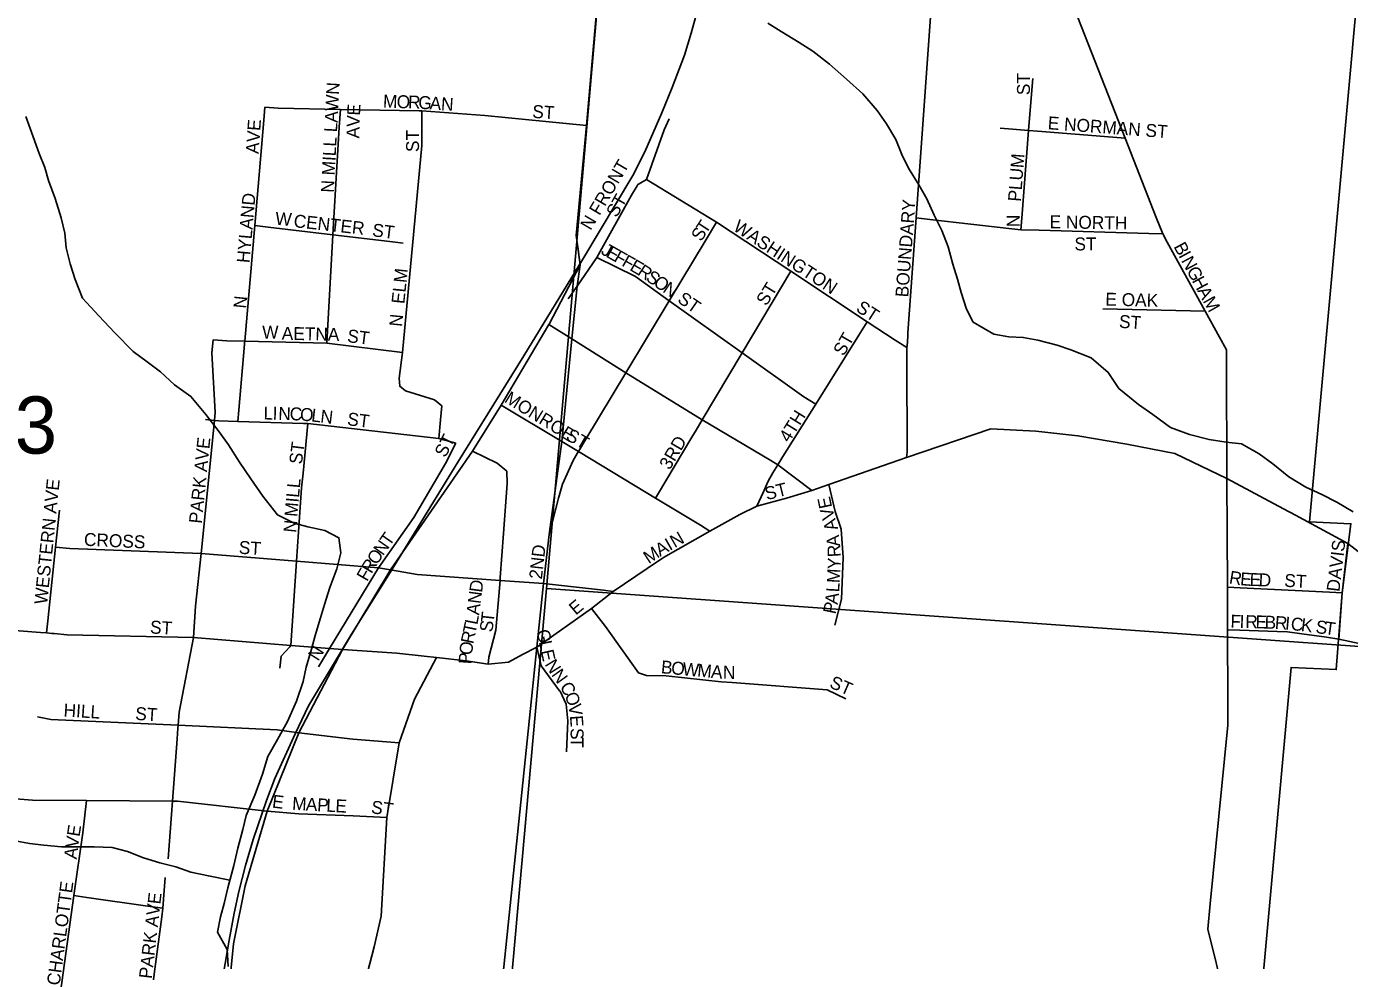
# Model space of a CAD drawing. Extents: x 1715311 to 2083412, y 146837 to 553079.
# Drawn here: x 1946662 to 1951779, y 325005 to 328616 of the extents above; entities that cross this region are included whole.
import ezdxf

# ---------------------------------------------------------------- set-up
doc = ezdxf.new("R2010")
doc.units = 0
for name, color, linetype in [('GM_X_City_Street', 7, 'Continuous'), ('GM_X_City_Street_Text', 7, 'Continuous'), ('GM_X_Corporation', 7, 'Continuous'), ('GM_X_Minor_River', 7, 'Continuous'), ('GM_X_Rail_Line', 7, 'Continuous'), ('GM_X_Section', 7, 'Continuous'), ('GM_X_Section_Text', 7, 'Continuous'), ('GM_X_State_Route', 7, 'Continuous'), ('GM_X_Township', 7, 'Continuous'), ('GM_X_Township_Road', 7, 'Continuous')]:
    doc.layers.add(name, color=color, linetype=linetype)

msp = doc.modelspace()

# ---------------------------------------------------------------- linework, layer by layer
at = {"layer": 'GM_X_City_Street'}
for points in [[(1950070.6, 327418.7), (1950071.5, 327431.7), (1950103.2, 327876.4), (1950181.9, 328978.7), (1950185.6, 329032.1)], [(1951245.1, 325069.4), (1951232.3, 325120.1), (1951230.9, 325125.9), (1951240.7, 325224.2), (1951308, 325902.1), (1951309, 325913.2), (1951308.6, 326006.8), (1951307.5, 326283.8), (1951306.8, 326447.9), (1951305.1, 326868.9), (1951303.3, 327316.6), (1951303, 327365.6), (1951276.1, 327414.5), (1951220.5, 327515.8), (1951074.5, 327781.9), (1951056.7, 327814.3), (1951031.9, 327877.4), (1950911.8, 328184.1), (1950611.6, 328950.6), (1950592.1, 329000.1)], [(1950508, 327830.2), (1950511.6, 327875.2), (1950538.3, 328214), (1950550.6, 328370.2), (1950554.1, 328415.2)], [(1947505.5, 327392.6), (1947506, 327398.8), (1947544.7, 327845.9), (1947580, 328253.4), (1947584.4, 328304.6)], [(1947584.4, 328304.6), (1947636.1, 328299.9), (1947877.1, 328295.2), (1948180.5, 328289.4)], [(1947823.4, 327391.8), (1947847.3, 327810), (1947871.1, 328226.3), (1947877.1, 328295.2)], [(1948257.1, 327023.4), (1948263.7, 327095.3), (1948268, 327148.8), (1948240.8, 327172.7), (1948128.5, 327207.6), (1948105.6, 327225.1), (1948103.5, 327256.7), (1948116.5, 327355.9), (1948191.3, 328156.1), (1948191.3, 328289.2)], [(1948180.5, 328289.4), (1948191.3, 328289.2), (1948434.6, 328272), (1948828.6, 328232.6)], [(1949032.3, 328008.1), (1949060, 328024.5), (1949128, 328216.3), (1949148.3, 328258.7)], [(1950427.9, 328222.8), (1950476.3, 328218.9), (1950538.3, 328214), (1950573.1, 328211.2), (1950573.1, 328211.2)], [(1950573.1, 328211.2), (1950863.5, 328188), (1950911.8, 328184.1)], [(1948757.7, 327562.8), (1948791.4, 327612.1), (1948867.5, 327723.4), (1949002.2, 327964.1), (1949024.2, 328000.2), (1949026.2, 328004.5), (1949032.3, 328008.1)], [(1949060, 328024.5), (1949331.3, 327859.3), (1949618.4, 327669.7), (1949914, 327474.3), (1950022.2, 327402.9), (1950067.5, 327375.4)], [(1950103.2, 327876.4), (1950156, 327870.3), (1950472.7, 327834.2), (1950508, 327830.2), (1950578.6, 327828.1), (1951003.5, 327815.9), (1951056.7, 327814.3)], [(1947544.7, 327845.9), (1947596.9, 327839.7), (1947847.3, 327810), (1948066.9, 327784), (1948119.1, 327777.8)], [(1948791.6, 326964.5), (1948796.8, 326973.1), (1948825.6, 327020.8), (1948980.4, 327277.2), (1949148.3, 327555.2), (1949287.3, 327785.4), (1949331.3, 327859.3)], [(1948867.5, 327723.4), (1949017, 327648.7), (1949148.3, 327555.2), (1949430.5, 327354.4), (1949669.1, 327184.6), (1949714.9, 327155.9)], [(1949252.4, 327055.7), (1949276, 327095.1), (1949430.5, 327354.4), (1949582.3, 327609.1), (1949618.4, 327669.7)], [(1950825, 327523.7), (1951220.5, 327515.8)], [(1949487, 326761.2), (1949512.6, 326816.3), (1949530.7, 326858.1), (1949548.9, 326890.5), (1949568.1, 326921.3), (1949587.9, 326953), (1949714.9, 327155.9), (1949881.9, 327423), (1949914, 327474.3)], [(1950065.6, 326949.4), (1950068.3, 326970.7), (1950067.5, 327324.9), (1950067.5, 327375.4), (1950067.8, 327380.5), (1950070.6, 327418.7)], [(1947230.6, 325672.1), (1947244.9, 325861.4), (1947248, 325902.6), (1947249, 325914.1), (1947253.2, 325964.4), (1947307.9, 326253.3), (1947316.1, 326375.3), (1947337.9, 326578.1), (1947389.1, 327092.6), (1947392.3, 327125.3), (1947379.4, 327353.6), (1947384.1, 327405.1)], [(1947384.1, 327405.1), (1947437.6, 327400.3), (1947506, 327398.8), (1947823.4, 327391.8), (1948116.5, 327355.9)], [(1947479.2, 327088.6), (1947483, 327132.6), (1947505.1, 327387.4), (1947505.5, 327392.6)], [(1948497.9, 327151.7), (1948732.6, 327011.5), (1948796.8, 326973.1), (1948804.2, 326968.7), (1949095.3, 326792.8), (1949268.6, 326688.1), (1949305.6, 326664.7)], [(1947355, 327096.4), (1947389.1, 327092.6), (1947406.2, 327090.7), (1947479.2, 327088.6), (1947733.3, 327081.6)], [(1947731.9, 326889.4), (1947750.4, 327081.2)], [(1947733.3, 327081.6), (1947750.4, 327081.2), (1948257.1, 327023.4), (1948322.5, 327004.9)], [(1949095.3, 326792.8), (1949102.9, 326804.9), (1949236.1, 327028.3), (1949252.4, 327055.7)], [(1947791, 326140.6), (1947833.6, 326210.7), (1948023.4, 326522.9), (1948160.1, 326718.1), (1948283.3, 326926.3), (1948322.5, 327004.9)], [(1948507.2, 326655.4), (1948521.5, 326849.4), (1948520.1, 326896.6), (1948482.7, 326927.1), (1948387, 326974.2)], [(1948662, 326462.8), (1948684.1, 326651.9), (1948720.2, 326791.8), (1948735.2, 326846.4), (1948775.9, 326938.4), (1948791.6, 326964.5)], [(1947680.4, 326218.1), (1947684.2, 326222.3), (1947706.7, 326548.4), (1947726.4, 326832.6), (1947731.9, 326889.4)], [(1948640.1, 326219), (1948847.6, 326366.4), (1948930.6, 326430.9), (1949062.7, 326520), (1949126.2, 326563.1), (1949305.6, 326664.7), (1949420.6, 326728.8), (1949487, 326761.2), (1949602, 326792.7), (1949699.1, 326821.8)], [(1949789.1, 326301.5), (1949814.1, 326402.1), (1949821.1, 326562.7), (1949813.5, 326672), (1949789.8, 326740.3), (1949765.9, 326845)], [(1946739.3, 326271.1), (1946744.3, 326318.6), (1946774.4, 326603.4), (1946784.4, 326698.4), (1946789.4, 326745.9)], [(1948494.6, 326485.9), (1948507.2, 326655.4)], [(1946774.4, 326603.4), (1946829.3, 326598.3), (1947337.9, 326578.1), (1947706.7, 326548.4), (1948023.4, 326522.9), (1948070.3, 326514.9), (1948173.5, 326497.2), (1948493.7, 326473.7), (1948662, 326462.8), (1948894.4, 326436.2), (1948930.6, 326430.9)], [(1951737.5, 326247.8), (1951751.5, 326426.1), (1951773.2, 326616.9)], [(1948447.3, 326150.4), (1948449.7, 326177.9), (1948477.1, 326282.3), (1948493.7, 326473.7), (1948494.6, 326485.9)], [(1951306.8, 326447.9), (1951356.2, 326445.5), (1951702.1, 326428.6), (1951751.5, 326426.1)], [(1948847.6, 326366.4), (1948901.9, 326295.7), (1949028.9, 326117.5), (1949059.7, 326107.2), (1949136.5, 326105.2), (1949349.5, 326082.6), (1949391.2, 326079.5)], [(1945994.3, 326331.2), (1946045.9, 326326.7), (1946149, 326317.9), (1946156.6, 326317.2), (1946252.1, 326309.6), (1946716.4, 326273), (1946739.3, 326271.1), (1946759.8, 326269.4)], [(1946759.8, 326269.4), (1946769.4, 326268.5), (1946819.5, 326264.1), (1947307.9, 326253.3), (1947684.2, 326222.3), (1947833.6, 326210.7), (1947884, 326206.8)], [(1951307.5, 326283.8), (1951355, 326282.1), (1951499.1, 326277.2), (1951539.3, 326275.8), (1951594.7, 326268), (1951689.8, 326254.5), (1951737.5, 326247.8)], [(1947642.5, 326135), (1947646.8, 326180.9), (1947680.4, 326218.1)], [(1948248, 326175.9), (1948362.6, 326163.5), (1948447.3, 326150.4), (1948525.9, 326158.4), (1948581.2, 326188.1), (1948636.3, 326216.3), (1948640.1, 326219)], [(1948724, 326048.1), (1948653, 326144.1), (1948636.3, 326216.3)], [(1948751.3, 325812.2), (1948755.4, 325932.1), (1948748.9, 325995.7), (1948725.7, 326045.7), (1948724, 326048.1)], [(1949391.2, 326079.5), (1949759.3, 326051.9), (1949831, 326017.1)], [(1946705.3, 325946.6), (1946756.3, 325937.1), (1947249, 325914.1), (1947631.9, 325896.3), (1947715.4, 325885), (1947924.2, 325860), (1948103.6, 325845.9)], [(1947210, 325397.7), (1947213.8, 325449.2), (1947226.8, 325621), (1947229.4, 325655.3), (1947230.6, 325672.1)], [(1946771.3, 324722.5), (1946774.9, 324748.4), (1946778.1, 324770.9), (1946845.8, 325255.6), (1946879.7, 325497.9), (1946894.4, 325623.4)], [(1947592.4, 325582.8), (1947715.8, 325572.3), (1947926.2, 325564.7), (1948055.7, 325557.2)], [(1947151.9, 324920.9), (1947158.6, 324971.5), (1947185.4, 325173.7), (1947189.9, 325207.4), (1947194.6, 325275.2), (1947198.1, 325326.2)], [(1946845.8, 325255.6), (1946895, 325248.7), (1947140.7, 325214.3), (1947189.9, 325207.4)], [(1951423.1, 324707.2), (1951385.1, 324743.2), (1951309.1, 324815.3), (1951309, 324815.4), (1951283.4, 324916.9), (1951245.1, 325069.3), (1951245.1, 325069.4)]]:
    msp.add_lwpolyline(points, dxfattribs=at)
at = {"layer": 'GM_X_Corporation'}
msp.add_lwpolyline([(1951825, 328903.6), (1951624.9, 326700.7), (1951785, 326693.3), (1951751.5, 326426.1), (1951728.2, 326129.5), (1951553, 326137.7), (1951320.1, 323573.7)], dxfattribs=at)
at = {"layer": 'GM_X_Minor_River'}
for points in [[(1949529, 328629.2), (1949580.7, 328597), (1949650.4, 328554.6), (1949704.1, 328520.4), (1949767.8, 328470.1), (1949833.3, 328411.7), (1949896.9, 328355.4), (1949952.5, 328291.1), (1949988.2, 328238.9), (1950023.9, 328178.7), (1950047.6, 328120.6), (1950073.3, 328068.4), (1950112.9, 328004.2), (1950144.6, 327950), (1950172.3, 327885.9), (1950201.9, 327827.7), (1950227.6, 327763.5), (1950245.3, 327697.4), (1950263, 327639.3), (1950276.7, 327587.2), (1950298.4, 327523.1), (1950324.1, 327472.9), (1950403.7, 327426.5), (1950461.5, 327416.3), (1950517.4, 327414), (1950573.2, 327403.8), (1950649, 327383.5), (1950700.8, 327365.2), (1950780.4, 327334.8), (1950846, 327278.5), (1950887.7, 327216.3), (1950963.2, 327153.9), (1951018.9, 327115.6), (1951086.6, 327065.3), (1951160.3, 327039), (1951236, 327018.6), (1951301.8, 327008.3), (1951361.6, 327002.1), (1951429.3, 326963.8), (1951483, 326925.5), (1951544.6, 326875.2), (1951610.3, 326834.9), (1951672.1, 326806.6), (1951729.8, 326776.3), (1951793.5, 326740)], [(1947463.7, 325371.8), (1947480, 325439.8), (1947498.3, 325511.8), (1947512.4, 325565.8), (1947544.7, 325643.7), (1947575, 325725.6), (1947595.2, 325793.6), (1947633.4, 325859.5), (1947671.6, 325929.3), (1947705.9, 326007.2), (1947732.2, 326083.2), (1947744.4, 326139.2), (1947764.6, 326209.1), (1947778.8, 326261.1), (1947799.1, 326329.1), (1947815.3, 326381), (1947835.5, 326447), (1947861.8, 326518.9), (1947878, 326580.9), (1947870.3, 326639), (1947816.5, 326667.2), (1947750.7, 326681.6), (1947696.9, 326695.8), (1947633.2, 326728.1), (1947575.6, 326800.4), (1947530, 326866.7), (1947486.4, 326930.9), (1947442.8, 326999.1), (1947407.1, 327049.4), (1947355.5, 327115.6), (1947297.9, 327185.9), (1947234.3, 327230.2), (1947180.6, 327280.5), (1947128.9, 327318.8), (1947075.2, 327359), (1947003.7, 327431.4), (1946942.1, 327497.8), (1946878.6, 327566.1), (1946850.9, 327638.3), (1946831.2, 327698.4), (1946815.5, 327760.5), (1946809.8, 327816.6), (1946796.1, 327876.7), (1946772.5, 327950.8), (1946746.8, 328021), (1946733.1, 328071.1), (1946711.3, 328125.3), (1946687.7, 328189.4), (1946660.1, 328267.6)], [(1947449.1, 325315.4), (1947365.8, 325332.2), (1947298, 325346.5), (1947240.2, 325366.8), (1947178.4, 325383.1), (1947114.6, 325401.4), (1947052.9, 325425.7), (1946993.1, 325442), (1946923.3, 325444.3), (1946797.6, 325444.8), (1946729.8, 325451.1), (1946673.9, 325457.4), (1946618.1, 325467.7)], [(1947442.1, 324981.6), (1947438.4, 325047.7), (1947400.7, 325113.9), (1947413, 325173.9), (1947427.2, 325225.9), (1947441.4, 325285.9), (1947463.7, 325371.8)]]:
    msp.add_lwpolyline(points, dxfattribs=at)
at = {"layer": 'GM_X_Rail_Line'}
msp.add_lwpolyline([(1947382.5, 324715.2), (1947446.3, 325083.7), (1947465.9, 325187.7), (1947484, 325272), (1947509.3, 325372.6), (1947538.4, 325473.2), (1947589.9, 325623.4), (1947622.8, 325708.3), (1947700.9, 325881.8), (1947753.4, 325989.6), (1947919.3, 326266.1), (1948068.5, 326504.5), (1948330.3, 326931.7), (1948585.9, 327343), (1948814.2, 327716), (1949007, 328040.4), (1949053.3, 328131.6), (1949119.8, 328282.6), (1949159.3, 328380.6), (1949207.4, 328505.5), (1949232.6, 328589.5), (1949269.4, 328721.2)], dxfattribs=at)
at = {"layer": 'GM_X_Section'}
for points in [[(1949146.7, 331860), (1954897.2, 331252.1), (1954563.6, 326023.5), (1948672.9, 326443.5), (1948878.6, 328789.8)], [(1943636.2, 329367.4), (1948878.6, 328789.8), (1948672.9, 326443.5), (1948406.9, 323469.3), (1943174.4, 323900.9)], [(1948672.9, 326443.5), (1954563.6, 326023.5), (1954105.8, 320629), (1948197.3, 321127.1), (1948406.9, 323469.3)]]:
    msp.add_lwpolyline(points, close=True, dxfattribs=at)
at = {"layer": 'GM_X_State_Route'}
for points in [[(1948795.5, 327754.3), (1948788.5, 327807.6), (1948828.6, 328232.6), (1948872.7, 328746.9), (1948873.8, 328761.9)], [(1948683.2, 327464.9), (1948803.5, 327694.2), (1948795.5, 327754.3)], [(1947884, 326206.8), (1948070.3, 326514.9), (1948387, 326974.2), (1948497.9, 327151.7), (1948682.6, 327463.8), (1948683.2, 327464.9)], [(1948682.6, 327463.8), (1948771.5, 327408.1), (1948980.4, 327277.2), (1949276, 327095.1), (1949540.8, 326937.5)], [(1949540.8, 326937.5), (1949568.1, 326921.3), (1949699.1, 326821.8), (1949765.9, 326845), (1950065.6, 326949.4), (1950391.5, 327060.3), (1950566.6, 327051.9), (1950728.5, 327033.9), (1950918, 327001.6), (1951103.4, 326965.3), (1951305.1, 326868.9), (1951523.5, 326751.4)], [(1951523.5, 326751.4), (1951570.1, 326726.3)], [(1951570.1, 326726.3), (1951663.4, 326676)], [(1951663.4, 326676), (1951773.2, 326616.9), (1952350.8, 326170.9), (1952758, 326079.9)], [(1947592.4, 325582.8), (1947715.4, 325885), (1947884, 326206.8)], [(1947884, 326206.8), (1948094.6, 326192.9), (1948199.9, 326181.2)], [(1948199.9, 326181.2), (1948248, 326175.9), (1948162.8, 326014.7), (1948103.6, 325845.9), (1948055.7, 325557.2), (1948034.4, 325176.6), (1948006.6, 325057.4), (1947938, 324794.3), (1947885.8, 324523.1), (1947860.2, 324275.4), (1947802.3, 323798.6)], [(1945917.2, 325685.6), (1945931.1, 325684.1), (1946685.8, 325624.9), (1946894.4, 325623.4), (1947226.8, 325621), (1947246.3, 325620.9), (1947592.4, 325582.8)], [(1947324.6, 324138.6), (1947426.8, 324706.1), (1947463.3, 325069.1), (1947507.7, 325293), (1947592.4, 325582.8)]]:
    msp.add_lwpolyline(points, dxfattribs=at)
at = {"layer": 'GM_X_Township'}
for points in [[(1949822.6, 339497.5), (1949762.5, 338856.4), (1949604.2, 337168), (1949357.5, 334202.1), (1949225.1, 332794), (1949122.3, 331708.5), (1948898.9, 329109.9), (1948872.7, 328747), (1948828.6, 328232.6), (1948788.5, 327807.6), (1948803.4, 327694.2), (1948791.4, 327612.1), (1948771.5, 327408.1), (1948732.6, 327011.5), (1948684.1, 326651.9), (1948662, 326462.8), (1948636.3, 326216.3), (1948351.3, 323456.9), (1948297.9, 322811.6), (1948156.8, 321106.8), (1947308.2, 311382.6)], [(1947308.2, 311382.6), (1948156.8, 321106.8), (1948297.9, 322811.6), (1948351.3, 323456.9), (1948636.3, 326216.3), (1948662, 326462.8), (1948684.1, 326651.9), (1948732.6, 327011.5), (1948771.5, 327408.1), (1948791.4, 327612.1), (1948803.4, 327694.2), (1948788.5, 327807.6), (1948828.6, 328232.6), (1948872.7, 328747), (1948898.9, 329109.9), (1949122.3, 331708.5), (1949225.1, 332794), (1949357.5, 334202.1), (1949604.2, 337168), (1949762.5, 338856.4), (1949822.6, 339497.5)]]:
    msp.add_lwpolyline(points, dxfattribs=at)
at = {"layer": 'GM_X_Township_Road'}
msp.add_lwpolyline([(1951737.5, 326247.8), (1952357.4, 326115.4)], dxfattribs=at)

# ---------------------------------------------------------------- texts
at = {"layer": 'GM_X_City_Street_Text'}
for s, rotation, p in [('N MILL LAWN', 86.9251, (1947850.4, 327972.4)), ('ST', 90, (1950543.2, 328350.3)), ('M', 358.1782, (1948040.5, 328302.5)), ('O', 358.1801, (1948093.3, 328300.8)), ('R', 357.9598, (1948137.2, 328299.4)), ('G', 356.6759, (1948176.5, 328298.1)), ('A', 356.1946, (1948220.3, 328295.5)), ('N', 356.1946, (1948264.2, 328292.6)), ('E', 87.0202, (1947952, 328270.4)), ('ST', 356.4262, (1948617.2, 328262.9)), ('AVE', 86.0569, (1947560, 328122.2)), ('V', 87.6168, (1947950.2, 328226.6)), ('E NORMAN ST', 355.6956, (1950610.8, 328218.9)), ('A', 89.2568, (1947949.6, 328182.9)), ('ST', 90, (1948180.4, 328130.3)), ('N FRONT', 59.5367, (1948844.3, 327824.8)), ('PLUM', 85.6039, (1950508, 327937.4)), ('HYLAND', 85.0298, (1947524.8, 327699.9)), ('ST', 60.245, (1948944.4, 327874.4)), ('BOUNDARY', 85.71, (1950072.4, 327567.7)), ('W', 355.6039, (1947622.9, 327849.3)), ('CENTER', 353.6634, (1947693.6, 327840.5)), ('N', 90, (1950503.6, 327839.9)), ('E NORTH', 359.0457, (1950618.7, 327836.1)), ('ST', 352.8783, (1947997.4, 327805.2)), ('S', 58.3943, (1949272, 327781.5)), ('T', 56.5145, (1949290.2, 327811.1)), ('WASHINGTON', 326.8219, (1949391.8, 327830.2)), ('J', 330.6184, (1948880.8, 327738.1)), ('ST', 0, (1950715.4, 327750.1)), ('B', 298.2268, (1951097.7, 327765.2)), ('E', 330.611, (1948900, 327727.3)), ('F', 330.5872, (1948930.6, 327710.1)), ('F', 330.6061, (1948961.3, 327692.8)), ('I', 298.2268, (1951116.4, 327730.3)), ('N', 298.2268, (1951126.8, 327710.9)), ('ELM', 84.0969, (1948123.3, 327541.7)), ('E', 329.6924, (1948991.8, 327675.6)), ('R', 326.411, (1949021.5, 327658.2)), ('S', 325.5295, (1949054.4, 327636.4)), ('G', 298.2382, (1951147.7, 327672.1)), ('O', 325.4735, (1949083.4, 327616.5)), ('N', 325.5036, (1949119.6, 327591.6)), ('ST', 58.3756, (1949523.8, 327532.5)), ('H', 298.2268, (1951168.5, 327633.3)), ('N', 84.2937, (1947511.7, 327524)), ('ST', 325.3014, (1949176.4, 327552.8)), ('E OAK', 358.6316, (1950834.4, 327536.9)), ('A', 298.2268, (1951189.3, 327594.6)), ('M', 299.3713, (1951210.6, 327554.8)), ('ST', 327.2679, (1949866.9, 327517.8)), ('N', 84.2916, (1948114.4, 327453.6)), ('ST', 356.4118, (1950886.6, 327451.1)), ('W', 0, (1947573.8, 327409.3)), ('AETNA', 358.7784, (1947648.9, 327404.9)), ('ST', 352.8783, (1947900.6, 327396.1)), ('ST', 60.2568, (1949822.8, 327338.6)), ('MONROE', 328.3934, (1948507.1, 327165.9)), ('L', 358.333, (1947578.4, 327096.9)), ('I', 358.2948, (1947613.6, 327095.9)), ('N', 358.3151, (1947635.6, 327095.2)), ('C', 358.1782, (1947679.6, 327093.9)), ('O', 355.2291, (1947718.5, 327092.7)), ('L', 353.512, (1947761.9, 327089.1)), ('N', 353.4281, (1947796.9, 327085.1)), ('ST', 352.8783, (1947900.6, 327074.8)), ('4TH', 58.2394, (1949611.8, 327004.5)), ('ST', 330.2635, (1948744.5, 327020.9)), ('PARK AVE', 84.2072, (1947340, 326692.5)), ('ST', 82.8783, (1947727.3, 326921.5)), ('ST', 63.4349, (1948282.6, 326946.5)), ('3RD', 59.4191, (1949149.7, 326898.7)), ('WESTERN AVE', 84.1722, (1946741.7, 326380.2)), ('MILL', 84.954, (1947709.6, 326718.7)), ('ST', 14.0266, (1949525.1, 326784.2)), ('E', 101.9689, (1949778.6, 326757.9)), ('N', 84.2916, (1947705.2, 326657.2)), ('V', 104.8526, (1949789.7, 326716)), ('A', 105.7997, (1949801.7, 326673.9)), ('CROSS', 357.3988, (1946883.4, 326608.5)), ('T', 55.1199, (1948066.3, 326603.4)), ('N', 29.734, (1949169.1, 326598.8)), ('A', 95.7887, (1949809.2, 326607.7)), ('ST', 356.4262, (1947482, 326577.7)), ('N', 55.1279, (1948041.1, 326567.3)), ('2ND', 83.6634, (1948655.6, 326477)), ('M', 33.4324, (1949068.9, 326536.5)), ('A', 31.0162, (1949112.5, 326565.3)), ('I', 29.8316, (1949150, 326587.8)), ('R', 93.2353, (1949811.7, 326565.7)), ('DAVIS', 83.2095, (1951740, 326428.6)), ('R', 59.1404, (1947996.6, 326497.7)), ('O', 55.8855, (1948016.5, 326531.1)), ('Y', 87.9211, (1949810.1, 326516.7)), ('F', 60.1467, (1947979.2, 326467.4)), ('M', 87.0173, (1949807.3, 326463.1)), ('R', 350.6814, (1951311.3, 326463.1)), ('E', 355.6442, (1951355, 326456.1)), ('E', 357.8429, (1951392.1, 326453.4)), ('D', 357.9544, (1951427.4, 326452)), ('ST', 356.4254, (1951525.6, 326450.1)), ('D', 82.5469, (1948424, 326425.7)), ('L', 86.8994, (1949805.4, 326427.8)), ('N', 82.5469, (1948418.3, 326382.1)), ('E', 39.8092, (1948786.6, 326337.9)), ('P', 78.1704, (1949791, 326341.6)), ('A', 82.0441, (1949798.9, 326379.7)), ('A', 82.6434, (1948412.7, 326338.4)), ('T', 83.9324, (1948468.9, 326309.1)), ('F', 358.5795, (1951318.4, 326291.7)), ('I', 358.557, (1951353.6, 326290.9)), ('R', 358.5923, (1951375.6, 326290.3)), ('E', 358.5515, (1951415.2, 326289.3)), ('B', 358.2996, (1951450.3, 326288.4)), ('ST', 356.4254, (1947138.8, 326269.7)), ('T', 78.1113, (1948398.1, 326265.2)), ('L', 79.2255, (1948405.6, 326300.6)), ('S', 81.6921, (1948463.6, 326272.1)), ('R', 356.0389, (1951489.4, 326287.3)), ('I', 354.8768, (1951528.6, 326284.6)), ('C', 354.4779, (1951550.5, 326282.6)), ('K', 352.8777, (1951589.5, 326278.9)), ('S', 352.1327, (1951646.1, 326271.6)), ('T', 352.1327, (1951680.9, 326266.8)), ('O', 83.2978, (1948385.1, 326183.9)), ('R', 78.1376, (1948390, 326226.4)), ('G', 281.5757, (1948634.6, 326279.7)), ('L', 281.5701, (1948643.5, 326236.6)), ('N', 58.0069, (1947790.2, 326159.7)), ('P', 86.1714, (1948382.8, 326149.4)), ('E', 282.3278, (1948650.7, 326201.4)), ('N', 301.691, (1948665.1, 326150)), ('N', 305.8402, (1948690.4, 326109.3)), ('B', 354.7462, (1949114.7, 326115.7)), ('O', 354.7244, (1949154.1, 326112.1)), ('W', 354.7533, (1949197.9, 326108)), ('M', 354.754, (1949254.9, 326102.8)), ('A', 355.5448, (1949308.2, 326097.9)), ('N', 359.272, (1949355.6, 326094.3)), ('ST', 336.3692, (1949764.4, 326062.1)), ('C', 300.5973, (1948723.2, 326063.9)), ('O', 290.799, (1948742.4, 326031.8)), ('HILL', 356.419, (1946804.4, 325948.5)), ('ST', 356.4262, (1947081.6, 325935.3)), ('V', 278.5783, (1948757.3, 325993.4)), ('E', 274.1284, (1948763.8, 325950.9)), ('S', 270.4918, (1948766.5, 325903.5)), ('T', 270, (1948766.8, 325868.4)), ('E', 352.8817, (1947610.2, 325596.4)), ('M', 356.8656, (1947688.7, 325587.7)), ('A', 356.874, (1947741.5, 325584.8)), ('P', 356.8565, (1947785.4, 325582.4)), ('L', 356.8746, (1947820.6, 325580.5)), ('E', 356.8854, (1947855.7, 325578.6)), ('ST', 352.4092, (1947993, 325574.4)), ('E', 81.1126, (1946867.2, 325481.6)), ('V', 82.7015, (1946861.6, 325438.3)), ('A', 82.7231, (1946856.1, 325394.7)), ('CHARLOTTE', 82.3582, (1946790.1, 324906.4)), ('PARK AVE', 83.3867, (1947146.5, 324932.6))]:
    msp.add_text(s, height=50, rotation=rotation, dxfattribs=at).set_placement(p)
at = {"layer": 'GM_X_Section_Text'}
msp.add_text('13', height=221, rotation=0, dxfattribs=at).set_placement((1946451.8, 326964.6))

doc.saveas('drawing.dxf')
